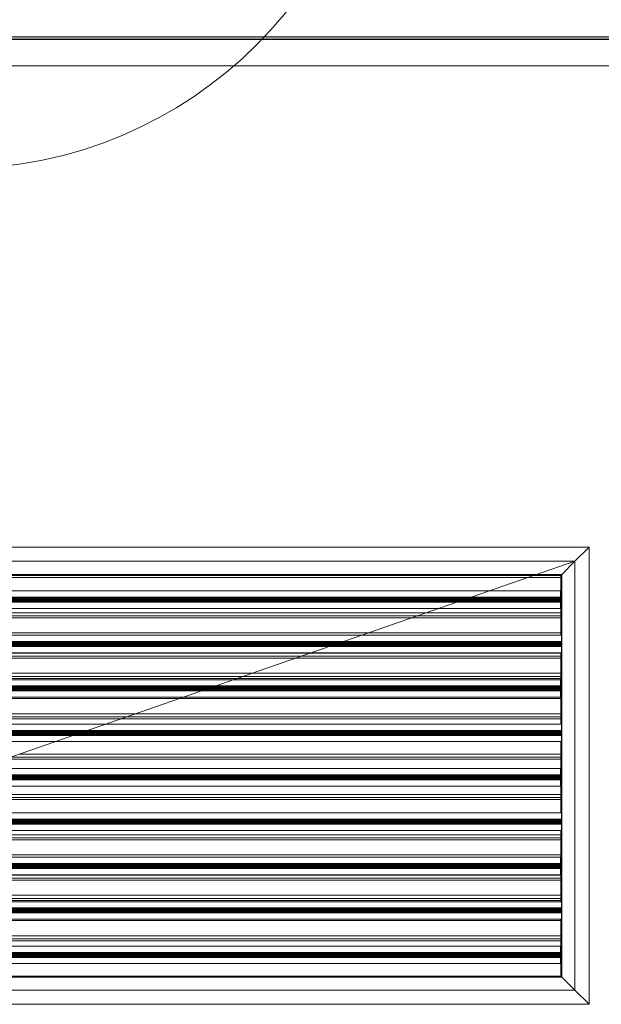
# Model space of a CAD drawing. Header units: metres. Extents: x 2.9 to 42.3, y -72.9 to -49.3.
# Tile 278 of 309: x 24.4 to 25, y -55.8 to -54.8. Entities that reach past the tile are written whole.
import ezdxf

# ---------------------------------------------------------------- set-up
doc = ezdxf.new("R2010")
doc.units = ezdxf.units.M
doc.linetypes.add('Oculto 1_5', pattern=[0.0022, 0.0015, -0.0007])
for name, color, linetype, lineweight in [('A-DETL', 7, 'Oculto 1_5', 18), ('A-WALL', 7, 'Continuous', 18), ('A-WALL-PATT', 7, 'Continuous', 18), ('G-IMPT', 7, 'Continuous', 18), ('M-HVAC-DUCT-ANNO', 7, 'Continuous', 18)]:
    doc.layers.add(name, color=color, linetype=linetype, lineweight=lineweight)
doc.layers.add('M-HVAC-CDFF-IDEN', color=1, linetype='Continuous', lineweight=9, true_color=0xff0000)

# ---------------------------------------------------------------- blocks, each defined once
blk = doc.blocks.new('Paredes 25 - Paredes 21-7862988-2PAV')
at = {"layer": 'A-WALL', "color": 253, "true_color": 0xaaaaaa}
for p, q in [((26.26733, -54.84152), (22.54374, -54.84152)), ((22.54374, -54.86793), (26.26733, -54.86793))]:
    blk.add_line(p, q, dxfattribs=at)
blk = doc.blocks.new('4 GRE - ESCOLA DE CINEMA E AUDIOVISUAL CINE REX R07_rvt-1-2PAV')
at = {"layer": 'A-WALL-PATT', "true_color": 0xd4d4d4}
h = blk.add_hatch(dxfattribs=at)
h.set_pattern_fill('FP_1', color=254, style=0, pattern_type=2)
h.set_pattern_definition([(50, (21.555, -62.929), (0.546555, -0.047815), [0.05715, -0.62865]), (355, (21.555, -62.929), (-0.105728, 0.573166), [0.04572, -0.50292]), (100.451, (21.601, -62.933), (0.440828, 0.525349), [0.04857, -0.53427]), (46.184, (21.555, -62.776), (0.813237, -0.12613), [0.08573, -0.94298]), (96.636, (21.623, -62.787), (0.712212, 0.742287), [0.07286, -0.80141]), (351.184, (21.555, -62.776), (0.712217, 0.742274), [0.06858, -0.75438]), (21, (21.631, -62.814), (0.454846, -0.306795), [0.05715, -0.62865]), (326, (21.631, -62.814), (0.185405, 0.55256), [0.04572, -0.50292]), (71.451, (21.669, -62.84), (0.640251, 0.245763), [0.04857, -0.53427]), (37.5, (21.555, -62.929), (0.009261, 0.2536672), [0.02515, -0.47168, 0.02515, -0.48539, -0.50482]), (37.5, (21.555, -62.929), (0.009261, 0.2536672), [-1.007, 0.02515, -0.47968]), (7.5, (21.555, -62.929), (0.200456, 0.300546), [0.02515, -0.26594, 0.02515, -0.46025, -0.1924]), (7.5, (21.555, -62.929), (0.200456, 0.300546), [-0.77648, 0.02515, -0.16726]), (327.5, (21.385, -62.929), (0.4067682, -0.0171882), [0.02515, -0.16535, 0.02515, -0.56921, -0.78867]), (327.5, (21.385, -62.929), (0.4067682, -0.0171882), [-0.78486, 0.02515, -0.76352]), (317.5, (21.309, -62.929), (0.444383, 0.0762794), [0.02515, -0.2225, 0.02515, -0.36957, -0.56007]), (317.5, (21.309, -62.929), (0.444383, 0.0762794), [-0.64237, 0.02515, -0.53492])])
h.paths.add_polyline_path([(33.52614, -54.84154), (33.71234, -54.84154), (33.71234, -54.59154), (33.70984, -54.59154), (33.70984, -54.83904), (33.129, -54.83904), (33.129, -54.84154), (33.37213, -54.84154)])
h.paths.add_polyline_path([(34.61234, -54.84154), (34.65867, -54.84154), (34.65867, -54.83904), (34.61484, -54.83904), (34.61484, -54.59154), (34.61234, -54.59154), (34.61234, -54.82154)])
h.paths.add_polyline_path([(32.6515, -54.84154), (32.6515, -54.83904), (29.44921, -54.83949), (29.44921, -54.84154), (32.649, -54.84154)])
h.paths.add_polyline_path([(33.119, -54.84154), (33.1205, -54.84154), (33.1205, -54.83904), (33.1165, -54.83904), (33.1165, -54.84154)])
h.paths.add_polyline_path([(28.75183, -54.84154), (29.3228, -54.84154), (29.3228, -54.83904), (26.39374, -54.83904), (26.39374, -54.84154), (27.51975, -54.84154)])
h.paths.add_polyline_path([(26.26733, -54.84154), (26.26733, -54.83904), (22.54374, -54.83904), (22.54374, -54.84154), (25.05558, -54.84154)])
h.paths.add_polyline_path([(22.41733, -54.84154), (22.41733, -54.83904), (19.01494, -54.83904), (19.01494, -54.84154), (21.35934, -54.84154)])
h.paths.add_polyline_path([(18.88853, -54.84154), (18.88853, -54.83904), (15.51374, -54.83904), (15.51374, -54.84154), (17.6631, -54.84154)])
h.paths.add_polyline_path([(12.11873, -54.84154), (12.224, -54.84154), (12.224, -54.83904), (11.559, -54.83904), (11.559, -54.84154)])
h.paths.add_polyline_path([(15.19893, -54.84154), (15.38733, -54.84145), (15.38733, -54.83904), (14.7465, -54.83904), (14.7465, -54.84154), (14.749, -54.84154)])
h.paths.add_polyline_path([(14.6015, -54.84154), (14.6015, -54.83904), (12.59448, -54.83937), (12.59323, -54.84154), (14.599, -54.84154)])
h.paths.add_polyline_path([(12.42675, -54.84154), (12.45089, -54.84154), (12.44945, -54.83904), (12.294, -54.83904), (12.294, -54.84154)])
h.paths.add_polyline_path([(11.409, -54.84154), (11.409, -54.83904), (11.39979, -54.83904), (11.39979, -54.84154)])
h.paths.add_polyline_path([(9.78816, -54.84154), (9.79979, -54.84154), (9.79979, -54.83904), (9.78816, -54.83904)])
h.paths.add_polyline_path([(9.64066, -54.84154), (9.64316, -54.84154), (9.64316, -54.83904), (5.50867, -54.83904), (5.50867, -54.84154), (9.03853, -54.84154)])
at = {"layer": 'A-WALL', "color": 253, "true_color": 0xaaaaaa}
for p, q in [((22.54374, -54.83904), (26.26733, -54.83904)), ((22.54374, -54.84154), (26.26733, -54.84154))]:
    blk.add_line(p, q, dxfattribs=at)
at = {"layer": 'A-WALL', "color": 253, "lineweight": 18, "true_color": 0xaaaaaa}
blk.add_blockref('Paredes 25 - Paredes 21-7862988-2PAV', (0, 0.00002), dxfattribs=at)
blk = doc.blocks.new('GRELHA AR-AG 1225x425 - TROX_AR-AG_1225x425_dxf_QMODEL_9a1ed65d_b014_438d_945c_eb9463d1be6b-830546-2PAV')
at = {"layer": 'G-IMPT', "color": 1, "true_color": 0xff0000}
for p, q in [((0.6265, 0.2265), (-0.6265, 0.2265)), ((-0.6265, 0.2265), (-0.6265, -0.2265)), ((-0.6265, 0.2265), (-0.6265, -0.2265)), ((-0.6125, 0.2125), (-0.6265, 0.2265)), ((-0.6265, 0.2265), (0.6265, 0.2265)), ((-0.6125, -0.2125), (-0.6265, -0.2265)), ((0.6265, -0.2265), (-0.6265, -0.2265)), ((-0.6265, -0.2265), (0.6265, -0.2265))]:
    blk.add_line(p, q, dxfattribs=at)
blk = doc.blocks.new('GRELHA AR-AG 1225x425 - TROX_AR-AG_1225x425_dxf-830545-2PAV')
blk.add_blockref('GRELHA AR-AG 1225x425 - TROX_AR-AG_1225x425_dxf_QMODEL_9a1ed65d_b014_438d_945c_eb9463d1be6b-830546-2PAV', (0, 0))
blk = doc.blocks.new('GRELHA AR-AG 1225x425 - TROX_AR-AG_1225x425_dxf_QMODEL_9a1ed65d_b014_438d_945c_eb9463d1be6b-V138-2PAV')
at = {"layer": 'A-DETL', "color": 1, "linetype": 'Continuous', "true_color": 0xff0000}
for p, q in [((-0.6125, 0.2125), (-0.6265, 0.2265)), ((-0.6265, 0.2265), (0.6265, 0.2265)), ((-0.6125, 0.2125), (-0.5995, 0.1995)), ((-0.5985, 0.1985), (-0.5995, 0.1995)), ((0.5995, 0.1995), (-0.5995, 0.1995)), ((-0.5995, 0.1995), (-0.5995, -0.1995)), ((0.572, 0.1985), (-0.5985, 0.1985)), ((-0.5985, 0.1985), (-0.5985, 0.17981)), ((-0.5985, 0.1985), (-0.5985, 0.18517)), ((0.572, 0.1985), (-0.5985, 0.1985)), ((-0.5985, 0.1985), (0.572, 0.1985)), ((-0.598, 0.1795), (-0.598, 0.18621)), ((-0.598, 0.18621), (0.53657, 0.18621)), ((-0.599, 0.17995), (-0.599, 0.18)), ((0.51867, 0.18), (-0.599, 0.18)), ((-0.599, 0.17995), (-0.599, 0.17981)), ((-0.598, 0.17995), (-0.599, 0.17995)), ((-0.599, 0.17981), (-0.599, 0.17958)), ((-0.598, 0.17981), (-0.599, 0.17981)), ((-0.599, 0.17958), (-0.599, 0.17927)), ((-0.598, 0.17958), (-0.599, 0.17958)), ((-0.599, 0.17927), (-0.599, 0.17889)), ((0.599, 0.17927), (-0.599, 0.17927)), ((-0.599, 0.17889), (-0.599, 0.17846)), ((0.599, 0.17889), (-0.599, 0.17889)), ((-0.599, 0.17846), (-0.599, 0.17799)), ((0.599, 0.17846), (-0.599, 0.17846)), ((-0.599, 0.17799), (-0.599, 0.1775)), ((0.599, 0.17799), (-0.599, 0.17799)), ((-0.599, 0.1775), (-0.599, 0.17701)), ((0.599, 0.1775), (-0.599, 0.1775)), ((-0.599, 0.17701), (-0.599, 0.17654)), ((0.599, 0.17701), (-0.599, 0.17701)), ((-0.599, 0.17654), (-0.599, 0.17611)), ((0.599, 0.17654), (-0.599, 0.17654)), ((-0.599, 0.17611), (-0.599, 0.17573)), ((0.599, 0.17611), (-0.599, 0.17611)), ((-0.599, 0.17573), (-0.599, 0.17542)), ((0.599, 0.17573), (-0.599, 0.17573)), ((-0.5985, 0.18517), (-0.5985, 0.17981)), ((0.51723, 0.1795), (-0.598, 0.1795)), ((-0.599, 0.17542), (-0.599, 0.17519)), ((0.599, 0.17542), (-0.599, 0.17542)), ((-0.599, 0.17519), (-0.599, 0.17505)), ((0.599, 0.17519), (-0.599, 0.17519)), ((-0.599, 0.17505), (-0.599, 0.175)), ((0.599, 0.17505), (-0.599, 0.17505)), ((0.50426, 0.175), (-0.599, 0.175)), ((-0.5985, 0.17519), (-0.5985, 0.14221)), ((-0.5985, 0.17519), (-0.5985, 0.16517)), ((-0.598, 0.16879), (-0.598, 0.17519)), ((0.48637, 0.16879), (-0.598, 0.16879)), ((-0.5985, 0.16517), (-0.5985, 0.1585)), ((-0.5985, 0.1635), (0.5985, 0.1635)), ((-0.5985, 0.1615), (0.46535, 0.1615)), ((-0.5985, 0.1585), (-0.5985, 0.14517)), ((0.4567, 0.1585), (-0.5985, 0.1585)), ((-0.5985, 0.1585), (0.4567, 0.1585)), ((-0.599, 0.13581), (-0.599, 0.14221)), ((-0.599, 0.14221), (0.40974, 0.14221)), ((-0.5985, 0.14517), (-0.5985, 0.14221)), ((-0.5985, 0.1435), (0.5985, 0.1435)), ((-0.599, 0.13595), (-0.599, 0.136)), ((0.39185, 0.136), (-0.599, 0.136)), ((-0.599, 0.13595), (-0.599, 0.13581)), ((0.599, 0.13595), (-0.599, 0.13595)), ((-0.599, 0.13581), (-0.599, 0.13558)), ((0.599, 0.13581), (-0.599, 0.13581)), ((-0.599, 0.13558), (-0.599, 0.13527)), ((0.599, 0.13558), (-0.599, 0.13558)), ((-0.599, 0.13527), (-0.599, 0.13489)), ((0.599, 0.13527), (-0.599, 0.13527)), ((-0.599, 0.13489), (-0.599, 0.13446)), ((0.599, 0.13489), (-0.599, 0.13489)), ((-0.599, 0.13446), (-0.599, 0.13399)), ((0.599, 0.13446), (-0.599, 0.13446)), ((-0.599, 0.13399), (-0.599, 0.1335)), ((0.599, 0.13399), (-0.599, 0.13399)), ((-0.599, 0.1335), (-0.599, 0.13301)), ((0.599, 0.1335), (-0.599, 0.1335)), ((-0.599, 0.13301), (-0.599, 0.13254)), ((0.599, 0.13301), (-0.599, 0.13301)), ((-0.599, 0.13254), (-0.599, 0.13211)), ((0.599, 0.13254), (-0.599, 0.13254)), ((-0.599, 0.13211), (-0.599, 0.13173)), ((0.599, 0.13211), (-0.599, 0.13211)), ((-0.599, 0.13173), (-0.599, 0.13142)), ((0.599, 0.13173), (-0.599, 0.13173)), ((-0.599, 0.12479), (-0.599, 0.1315)), ((-0.599, 0.1315), (0.37888, 0.1315)), ((0.37744, 0.131), (-0.599, 0.131)), ((0.35954, 0.12479), (-0.599, 0.12479)), ((-0.5985, 0.12479), (-0.5985, 0.09181)), ((-0.5985, 0.12479), (-0.5985, 0.1185)), ((-0.5985, 0.1235), (0.5985, 0.1235)), ((-0.5985, 0.1215), (0.35005, 0.1215)), ((-0.5985, 0.1185), (-0.5985, 0.10517)), ((0.34141, 0.1185), (-0.5985, 0.1185)), ((-0.5985, 0.1185), (0.34141, 0.1185)), ((-0.5985, 0.10517), (-0.5985, 0.0985)), ((-0.5985, 0.1035), (0.5985, 0.1035)), ((-0.5985, 0.1015), (0.29241, 0.1015)), ((-0.5985, 0.0985), (-0.5985, 0.09181)), ((0.28376, 0.0985), (-0.5985, 0.0985)), ((-0.5985, 0.0985), (0.28376, 0.0985)), ((-0.598, 0.0915), (-0.598, 0.09821)), ((-0.598, 0.09821), (0.28292, 0.09821)), ((-0.599, 0.09195), (-0.599, 0.092)), ((0.26503, 0.092), (-0.599, 0.092)), ((-0.599, 0.09195), (-0.599, 0.09181)), ((-0.598, 0.09195), (-0.599, 0.09195)), ((-0.599, 0.09181), (-0.599, 0.09158)), ((-0.598, 0.09181), (-0.599, 0.09181)), ((-0.599, 0.09158), (-0.599, 0.09127)), ((-0.598, 0.09158), (-0.599, 0.09158)), ((-0.599, 0.09127), (-0.599, 0.09089)), ((0.599, 0.09127), (-0.599, 0.09127)), ((-0.599, 0.09089), (-0.599, 0.09046)), ((0.599, 0.09089), (-0.599, 0.09089)), ((-0.599, 0.09046), (-0.599, 0.08999)), ((0.599, 0.09046), (-0.599, 0.09046)), ((-0.599, 0.08999), (-0.599, 0.0895)), ((0.599, 0.08999), (-0.599, 0.08999)), ((-0.599, 0.0895), (-0.599, 0.08901)), ((0.599, 0.0895), (-0.599, 0.0895)), ((-0.599, 0.08901), (-0.599, 0.08854)), ((0.599, 0.08901), (-0.599, 0.08901)), ((-0.599, 0.08854), (-0.599, 0.08811)), ((0.599, 0.08854), (-0.599, 0.08854)), ((-0.599, 0.08811), (-0.599, 0.08773)), ((0.599, 0.08811), (-0.599, 0.08811)), ((0.26358, 0.0915), (-0.598, 0.0915)), ((-0.599, 0.08773), (-0.599, 0.08742)), ((0.599, 0.08773), (-0.599, 0.08773)), ((-0.599, 0.08742), (-0.599, 0.08719)), ((0.599, 0.08742), (-0.599, 0.08742)), ((-0.599, 0.08719), (-0.599, 0.08705)), ((0.599, 0.08719), (-0.599, 0.08719)), ((-0.599, 0.08705), (-0.599, 0.087)), ((0.599, 0.08705), (-0.599, 0.08705)), ((0.25061, 0.087), (-0.599, 0.087)), ((-0.5985, 0.08719), (-0.5985, 0.05421)), ((-0.5985, 0.08719), (-0.5985, 0.08517)), ((-0.5985, 0.08517), (-0.5985, 0.0785)), ((-0.5985, 0.0785), (-0.5985, 0.06517)), ((0.22611, 0.0785), (-0.5985, 0.0785)), ((-0.5985, 0.0785), (0.22611, 0.0785)), ((-0.598, 0.08079), (-0.598, 0.08719)), ((0.23272, 0.08079), (-0.598, 0.08079)), ((-0.5985, 0.06517), (-0.5985, 0.0585)), ((-0.5985, 0.0635), (0.5985, 0.0635)), ((-0.5985, 0.0615), (0.17711, 0.0615)), ((-0.599, 0.04781), (-0.599, 0.05421)), ((-0.599, 0.05421), (0.1561, 0.05421)), ((-0.5985, 0.0585), (-0.5985, 0.05421)), ((0.16847, 0.0585), (-0.5985, 0.0585)), ((-0.5985, 0.0585), (0.16847, 0.0585)), ((-0.599, 0.04795), (-0.599, 0.048)), ((0.1382, 0.048), (-0.599, 0.048)), ((-0.599, 0.04795), (-0.599, 0.04781)), ((0.599, 0.04795), (-0.599, 0.04795)), ((-0.599, 0.04781), (-0.599, 0.04758)), ((0.599, 0.04781), (-0.599, 0.04781)), ((-0.599, 0.04758), (-0.599, 0.04727)), ((0.599, 0.04758), (-0.599, 0.04758)), ((-0.599, 0.04727), (-0.599, 0.04689)), ((0.599, 0.04727), (-0.599, 0.04727)), ((-0.599, 0.04689), (-0.599, 0.04646)), ((0.599, 0.04689), (-0.599, 0.04689)), ((-0.599, 0.04646), (-0.599, 0.04599)), ((0.599, 0.04646), (-0.599, 0.04646)), ((-0.599, 0.04599), (-0.599, 0.0455)), ((0.599, 0.04599), (-0.599, 0.04599)), ((-0.599, 0.0455), (-0.599, 0.04501)), ((0.599, 0.0455), (-0.599, 0.0455)), ((-0.599, 0.04501), (-0.599, 0.04454)), ((0.599, 0.04501), (-0.599, 0.04501)), ((-0.599, 0.04454), (-0.599, 0.04411)), ((0.599, 0.04454), (-0.599, 0.04454)), ((-0.599, 0.04411), (-0.599, 0.04373)), ((0.599, 0.04411), (-0.599, 0.04411)), ((-0.599, 0.04373), (-0.599, 0.04342)), ((0.599, 0.04373), (-0.599, 0.04373)), ((-0.599, 0.03679), (-0.599, 0.0435)), ((-0.599, 0.0435), (0.12523, 0.0435)), ((0.12379, 0.043), (-0.599, 0.043)), ((0.1059, 0.03679), (-0.599, 0.03679)), ((-0.5985, 0.03679), (-0.5985, 0.00381)), ((-0.5985, 0.03679), (-0.5985, 0.02517)), ((-0.5985, 0.02517), (-0.5985, 0.0185)), ((-0.5985, 0.0235), (0.5985, 0.0235)), ((-0.5985, 0.0215), (0.06182, 0.0215)), ((-0.5985, 0.0185), (-0.5985, 0.00517)), ((0.05317, 0.0185), (-0.5985, 0.0185)), ((-0.5985, 0.0185), (0.05317, 0.0185)), ((-0.598, 0.0035), (-0.598, 0.01021)), ((0.02927, 0.01021), (-0.598, 0.01021)), ((-0.599, 0.00395), (-0.599, 0.004)), ((0.01138, 0.004), (-0.599, 0.004)), ((-0.599, 0.00395), (-0.599, 0.00381)), ((-0.598, 0.00395), (-0.599, 0.00395)), ((-0.599, 0.00381), (-0.599, 0.00358)), ((-0.598, 0.00381), (-0.599, 0.00381)), ((-0.599, 0.00358), (-0.599, 0.00327)), ((-0.598, 0.00358), (-0.599, 0.00358)), ((-0.599, 0.00327), (-0.599, 0.00289)), ((0.599, 0.00327), (-0.599, 0.00327)), ((-0.599, 0.00289), (-0.599, 0.00246)), ((0.599, 0.00289), (-0.599, 0.00289)), ((-0.599, 0.00246), (-0.599, 0.00199)), ((0.599, 0.00246), (-0.599, 0.00246)), ((-0.599, 0.00199), (-0.599, 0.0015)), ((0.599, 0.00199), (-0.599, 0.00199)), ((-0.599, 0.0015), (-0.599, 0.00101)), ((0.599, 0.0015), (-0.599, 0.0015)), ((-0.599, 0.00101), (-0.599, 0.00054)), ((0.599, 0.00101), (-0.599, 0.00101)), ((-0.599, 0.00054), (-0.599, 0.00011)), ((0.599, 0.00054), (-0.599, 0.00054)), ((-0.599, 0.00011), (-0.599, -0.00027)), ((0.599, 0.00011), (-0.599, 0.00011)), ((-0.5985, 0.00517), (-0.5985, 0.00381)), ((0.00994, 0.0035), (-0.598, 0.0035)), ((-0.599, -0.00027), (-0.599, -0.00058)), ((0.599, -0.00027), (-0.599, -0.00027)), ((-0.599, -0.00058), (-0.599, -0.00081)), ((0.599, -0.00058), (-0.599, -0.00058)), ((-0.599, -0.00081), (-0.599, -0.00095)), ((0.599, -0.00081), (-0.599, -0.00081)), ((-0.599, -0.00095), (-0.599, -0.001)), ((0.599, -0.00095), (-0.599, -0.00095)), ((-0.00303, -0.001), (-0.599, -0.001)), ((-0.5985, -0.00081), (-0.5985, -0.03379)), ((-0.5985, -0.0015), (-0.5985, -0.01483)), ((-0.598, -0.00721), (-0.598, -0.00081)), ((-0.02093, -0.00721), (-0.598, -0.00721)), ((-0.5985, -0.01483), (-0.5985, -0.0215)), ((0.5985, -0.0165), (-0.5985, -0.0165)), ((-0.5985, -0.0185), (-0.05347, -0.0185)), ((-0.5985, -0.0215), (-0.5985, -0.03379)), ((-0.06212, -0.0215), (-0.5985, -0.0215)), ((-0.5985, -0.0215), (-0.06212, -0.0215)), ((-0.599, -0.04019), (-0.599, -0.03379)), ((-0.599, -0.03379), (-0.09755, -0.03379)), ((-0.09725, -0.03379), (0.598, -0.03379)), ((-0.599, -0.04005), (-0.599, -0.04)), ((-0.11545, -0.04), (-0.599, -0.04)), ((-0.599, -0.04005), (-0.599, -0.04019)), ((0.599, -0.04005), (-0.599, -0.04005)), ((-0.599, -0.04019), (-0.599, -0.04042)), ((0.599, -0.04019), (-0.599, -0.04019)), ((-0.599, -0.04042), (-0.599, -0.04073)), ((0.599, -0.04042), (-0.599, -0.04042)), ((-0.599, -0.04073), (-0.599, -0.04111)), ((0.599, -0.04073), (-0.599, -0.04073)), ((-0.599, -0.04111), (-0.599, -0.04154)), ((0.599, -0.04111), (-0.599, -0.04111)), ((-0.599, -0.04154), (-0.599, -0.04201)), ((0.599, -0.04154), (-0.599, -0.04154)), ((-0.599, -0.04201), (-0.599, -0.0425)), ((0.599, -0.04201), (-0.599, -0.04201)), ((-0.599, -0.0425), (-0.599, -0.04299)), ((0.599, -0.0425), (-0.599, -0.0425)), ((-0.599, -0.04299), (-0.599, -0.04346)), ((0.599, -0.04299), (-0.599, -0.04299)), ((-0.599, -0.04346), (-0.599, -0.04389)), ((0.599, -0.04346), (-0.599, -0.04346)), ((-0.599, -0.04389), (-0.599, -0.04427)), ((0.599, -0.04389), (-0.599, -0.04389)), ((-0.599, -0.04427), (-0.599, -0.04458)), ((0.599, -0.04427), (-0.599, -0.04427)), ((-0.599, -0.05121), (-0.599, -0.0445)), ((-0.599, -0.0445), (-0.12842, -0.0445)), ((-0.12986, -0.045), (-0.599, -0.045)), ((0.599, -0.045), (-0.12955, -0.045)), ((-0.12811, -0.0445), (0.598, -0.0445)), ((0.599, -0.04), (-0.11514, -0.04)), ((-0.14775, -0.05121), (-0.599, -0.05121)), ((-0.5985, -0.05121), (-0.5985, -0.08419)), ((-0.5985, -0.05121), (-0.5985, -0.05483)), ((-0.5985, -0.05483), (-0.5985, -0.0615)), ((-0.5985, -0.0565), (0.5985, -0.0565)), ((-0.5985, -0.0585), (-0.16877, -0.0585)), ((-0.16847, -0.0585), (0.5985, -0.0585)), ((0.598, -0.05121), (-0.14745, -0.05121)), ((-0.5985, -0.0615), (-0.5985, -0.07483)), ((-0.17742, -0.0615), (-0.5985, -0.0615)), ((-0.5985, -0.0615), (-0.17742, -0.0615)), ((0.5985, -0.0615), (-0.17711, -0.0615)), ((-0.17711, -0.0615), (0.5985, -0.0615)), ((-0.5985, -0.07483), (-0.5985, -0.0815)), ((-0.5985, -0.0765), (0.5985, -0.0765)), ((-0.598, -0.0845), (-0.598, -0.07779)), ((-0.598, -0.07779), (-0.22437, -0.07779)), ((-0.22407, -0.07779), (0.599, -0.07779)), ((-0.599, -0.08405), (-0.599, -0.084)), ((-0.24227, -0.084), (-0.599, -0.084)), ((-0.599, -0.08405), (-0.599, -0.08419)), ((-0.598, -0.08405), (-0.599, -0.08405)), ((-0.599, -0.08419), (-0.599, -0.08442)), ((-0.598, -0.08419), (-0.599, -0.08419)), ((-0.599, -0.08442), (-0.599, -0.08473)), ((-0.598, -0.08442), (-0.599, -0.08442)), ((-0.599, -0.08473), (-0.599, -0.08511)), ((0.599, -0.08473), (-0.599, -0.08473)), ((-0.599, -0.08511), (-0.599, -0.08554)), ((0.599, -0.08511), (-0.599, -0.08511)), ((-0.599, -0.08554), (-0.599, -0.08601)), ((0.599, -0.08554), (-0.599, -0.08554)), ((-0.599, -0.08601), (-0.599, -0.0865)), ((0.599, -0.08601), (-0.599, -0.08601)), ((-0.599, -0.0865), (-0.599, -0.08699)), ((0.599, -0.0865), (-0.599, -0.0865)), ((-0.599, -0.08699), (-0.599, -0.08746)), ((0.599, -0.08699), (-0.599, -0.08699)), ((-0.599, -0.08746), (-0.599, -0.08789)), ((0.599, -0.08746), (-0.599, -0.08746)), ((-0.5985, -0.0815), (-0.5985, -0.08419)), ((-0.24371, -0.0845), (-0.598, -0.0845)), ((0.599, -0.0845), (-0.24341, -0.0845)), ((0.599, -0.084), (-0.24197, -0.084)), ((-0.599, -0.08789), (-0.599, -0.08827)), ((0.599, -0.08789), (-0.599, -0.08789)), ((-0.599, -0.08827), (-0.599, -0.08858)), ((0.599, -0.08827), (-0.599, -0.08827)), ((-0.599, -0.08858), (-0.599, -0.08881)), ((0.599, -0.08858), (-0.599, -0.08858)), ((-0.599, -0.08881), (-0.599, -0.08895)), ((0.599, -0.08881), (-0.599, -0.08881)), ((-0.599, -0.08895), (-0.599, -0.089)), ((0.599, -0.08895), (-0.599, -0.08895)), ((-0.25668, -0.089), (-0.599, -0.089)), ((-0.5985, -0.08881), (-0.5985, -0.12179)), ((-0.5985, -0.08881), (-0.5985, -0.09483)), ((-0.5985, -0.09483), (-0.5985, -0.1015)), ((-0.5985, -0.0965), (0.5985, -0.0965)), ((-0.598, -0.09521), (-0.598, -0.08881)), ((-0.27457, -0.09521), (-0.598, -0.09521)), ((0.599, -0.09521), (-0.27427, -0.09521)), ((0.599, -0.089), (-0.25638, -0.089)), ((-0.5985, -0.0985), (-0.28406, -0.0985)), ((-0.5985, -0.1015), (-0.5985, -0.11483)), ((-0.29271, -0.1015), (-0.5985, -0.1015)), ((-0.5985, -0.1015), (-0.29271, -0.1015)), ((0.5985, -0.1015), (-0.29241, -0.1015)), ((-0.29241, -0.1015), (0.5985, -0.1015)), ((-0.28376, -0.0985), (0.5985, -0.0985)), ((-0.5985, -0.11483), (-0.5985, -0.1215)), ((-0.5985, -0.1165), (0.5985, -0.1165)), ((-0.599, -0.12819), (-0.599, -0.12179)), ((-0.599, -0.12179), (-0.3512, -0.12179)), ((-0.5985, -0.1185), (-0.34171, -0.1185)), ((-0.35036, -0.1215), (-0.5985, -0.1215)), ((-0.5985, -0.1215), (-0.35036, -0.1215)), ((-0.3509, -0.12179), (0.598, -0.12179)), ((0.5985, -0.1215), (-0.35005, -0.1215)), ((-0.35005, -0.1215), (0.5985, -0.1215)), ((-0.34141, -0.1185), (0.5985, -0.1185)), ((-0.599, -0.12805), (-0.599, -0.128)), ((-0.36909, -0.128), (-0.599, -0.128)), ((-0.599, -0.12805), (-0.599, -0.12819)), ((0.599, -0.12805), (-0.599, -0.12805)), ((-0.599, -0.12819), (-0.599, -0.12842)), ((0.599, -0.12819), (-0.599, -0.12819)), ((-0.599, -0.12842), (-0.599, -0.12873)), ((0.599, -0.12842), (-0.599, -0.12842)), ((-0.599, -0.12873), (-0.599, -0.12911)), ((0.599, -0.12873), (-0.599, -0.12873)), ((-0.599, -0.12911), (-0.599, -0.12954)), ((0.599, -0.12911), (-0.599, -0.12911)), ((-0.599, -0.12954), (-0.599, -0.13001)), ((0.599, -0.12954), (-0.599, -0.12954)), ((-0.599, -0.13001), (-0.599, -0.1305)), ((0.599, -0.13001), (-0.599, -0.13001)), ((-0.599, -0.1305), (-0.599, -0.13099)), ((0.599, -0.1305), (-0.599, -0.1305)), ((-0.599, -0.13099), (-0.599, -0.13146)), ((0.599, -0.13099), (-0.599, -0.13099)), ((-0.599, -0.13146), (-0.599, -0.13189)), ((0.599, -0.13146), (-0.599, -0.13146)), ((-0.599, -0.13189), (-0.599, -0.13227)), ((0.599, -0.13189), (-0.599, -0.13189)), ((-0.599, -0.13227), (-0.599, -0.13258)), ((0.599, -0.13227), (-0.599, -0.13227)), ((-0.599, -0.13921), (-0.599, -0.1325)), ((-0.599, -0.1325), (-0.38206, -0.1325)), ((-0.3835, -0.133), (-0.599, -0.133)), ((0.599, -0.133), (-0.3832, -0.133)), ((-0.38176, -0.1325), (0.598, -0.1325)), ((0.599, -0.128), (-0.36879, -0.128)), ((-0.4014, -0.13921), (-0.599, -0.13921)), ((-0.5985, -0.13921), (-0.5985, -0.17219)), ((-0.5985, -0.13921), (-0.5985, -0.1415)), ((-0.5985, -0.1415), (-0.5985, -0.15483)), ((-0.408, -0.1415), (-0.5985, -0.1415)), ((-0.5985, -0.1415), (-0.408, -0.1415)), ((0.5985, -0.1415), (-0.4077, -0.1415)), ((-0.4077, -0.1415), (0.5985, -0.1415)), ((0.598, -0.13921), (-0.4011, -0.13921)), ((-0.5985, -0.15483), (-0.5985, -0.1615)), ((-0.5985, -0.1565), (0.5985, -0.1565)), ((-0.5985, -0.1585), (-0.457, -0.1585)), ((-0.5985, -0.1615), (-0.5985, -0.17219)), ((-0.46565, -0.1615), (-0.5985, -0.1615)), ((-0.5985, -0.1615), (-0.46565, -0.1615)), ((-0.598, -0.1725), (-0.598, -0.16579)), ((-0.598, -0.16579), (-0.47802, -0.16579)), ((-0.47772, -0.16579), (0.599, -0.16579)), ((0.5985, -0.1615), (-0.46535, -0.1615)), ((-0.46535, -0.1615), (0.5985, -0.1615)), ((-0.4567, -0.1585), (0.5985, -0.1585)), ((-0.599, -0.17205), (-0.599, -0.172)), ((-0.49592, -0.172), (-0.599, -0.172)), ((-0.599, -0.17205), (-0.599, -0.17219)), ((-0.598, -0.17205), (-0.599, -0.17205)), ((-0.599, -0.17219), (-0.599, -0.17242)), ((-0.598, -0.17219), (-0.599, -0.17219)), ((-0.599, -0.17242), (-0.599, -0.17273)), ((-0.598, -0.17242), (-0.599, -0.17242)), ((-0.599, -0.17273), (-0.599, -0.17311)), ((0.599, -0.17273), (-0.599, -0.17273)), ((-0.599, -0.17311), (-0.599, -0.17354)), ((0.599, -0.17311), (-0.599, -0.17311)), ((-0.599, -0.17354), (-0.599, -0.17401)), ((0.599, -0.17354), (-0.599, -0.17354)), ((-0.599, -0.17401), (-0.599, -0.1745)), ((0.599, -0.17401), (-0.599, -0.17401)), ((-0.599, -0.1745), (-0.599, -0.17499)), ((0.599, -0.1745), (-0.599, -0.1745)), ((-0.599, -0.17499), (-0.599, -0.17546)), ((0.599, -0.17499), (-0.599, -0.17499)), ((-0.599, -0.17546), (-0.599, -0.17589)), ((0.599, -0.17546), (-0.599, -0.17546)), ((-0.49736, -0.1725), (-0.598, -0.1725)), ((0.599, -0.1725), (-0.49705, -0.1725)), ((0.599, -0.172), (-0.49561, -0.172)), ((-0.599, -0.17589), (-0.599, -0.17627)), ((0.599, -0.17589), (-0.599, -0.17589)), ((-0.599, -0.17627), (-0.599, -0.17658)), ((0.599, -0.17627), (-0.599, -0.17627)), ((-0.599, -0.17658), (-0.599, -0.17681)), ((0.599, -0.17658), (-0.599, -0.17658)), ((-0.599, -0.17681), (-0.599, -0.17695)), ((0.599, -0.17681), (-0.599, -0.17681)), ((-0.599, -0.17695), (-0.599, -0.177)), ((0.599, -0.17695), (-0.599, -0.17695)), ((-0.51033, -0.177), (-0.599, -0.177)), ((-0.5985, -0.17681), (-0.5985, -0.1985)), ((-0.5985, -0.17681), (-0.5985, -0.1815)), ((-0.5985, -0.1815), (-0.5985, -0.19483)), ((-0.598, -0.18321), (-0.598, -0.17681)), ((-0.52822, -0.18321), (-0.598, -0.18321)), ((0.599, -0.18321), (-0.52792, -0.18321)), ((0.599, -0.177), (-0.51003, -0.177)), ((-0.5985, -0.19483), (-0.5985, -0.1985)), ((-0.6125, -0.2125), (-0.5995, -0.1995)), ((-0.5985, -0.1985), (-0.5995, -0.1995)), ((-0.5995, -0.1995), (0.5995, -0.1995)), ((-0.5985, -0.1965), (0.5985, -0.1965)), ((-0.5723, -0.1985), (-0.5985, -0.1985)), ((-0.5985, -0.1985), (-0.5723, -0.1985)), ((0.5985, -0.1985), (-0.572, -0.1985)), ((-0.572, -0.1985), (0.5985, -0.1985)), ((-0.6125, -0.2125), (-0.6265, -0.2265)), ((-0.6265, -0.2265), (0.6265, -0.2265))]:
    blk.add_line(p, q, dxfattribs=at)
at = {"layer": 'G-IMPT', "color": 1, "true_color": 0xff0000}
for p, q in [((0.6265, 0.2265), (-0.6265, 0.2265)), ((-0.6265, 0.2265), (-0.6265, -0.2265)), ((-0.6265, 0.2265), (-0.6265, -0.2265)), ((-0.6125, 0.2125), (-0.6265, 0.2265)), ((-0.6265, 0.2265), (0.6265, 0.2265)), ((-0.6125, -0.2125), (-0.6265, -0.2265)), ((0.6265, -0.2265), (-0.6265, -0.2265)), ((-0.6265, -0.2265), (0.6265, -0.2265))]:
    blk.add_line(p, q, dxfattribs=at)
blk = doc.blocks.new('GRELHA AR-AG 1225x425 - TROX_AR-AG_1225x425_dxf-V147-2PAV')
for name in ['GRELHA AR-AG 1225x425 - TROX_AR-AG_1225x425_dxf_QMODEL_9a1ed65d_b014_438d_945c_eb9463d1be6b-830546-2PAV', 'GRELHA AR-AG 1225x425 - TROX_AR-AG_1225x425_dxf_QMODEL_9a1ed65d_b014_438d_945c_eb9463d1be6b-V138-2PAV']:
    blk.add_blockref(name, (0, 0))
blk = doc.blocks.new('GRELHA AR-AG 1225x425 - GRELHA AR-AG 1225x425-V148-2PAV')
for name in ['GRELHA AR-AG 1225x425 - TROX_AR-AG_1225x425_dxf-830545-2PAV', 'GRELHA AR-AG 1225x425 - TROX_AR-AG_1225x425_dxf-V147-2PAV']:
    blk.add_blockref(name, (0, 0))
blk = doc.blocks.new('M_Identificador de terminal de ar_BTS - Em caixas-852561-2PAV')
at = {"layer": 'M-HVAC-CDFF-IDEN'}
blk.add_line((-0.0056, 0), (0.0056, 0), dxfattribs=at)
blk.add_circle((0, 0), 0.0056, dxfattribs=at)

msp = doc.modelspace()

# ---------------------------------------------------------------- linework, layer by layer
at = {"layer": 'M-HVAC-DUCT-ANNO', "color": 5, "true_color": 0x0000ff}
for p, q in [((23.73441, -55.35879), (24.95941, -55.35879)), ((23.73441, -55.78379), (24.95941, -55.35879)), ((24.95941, -55.35879), (24.95941, -55.78379)), ((24.95941, -55.78379), (23.73441, -55.78379))]:
    msp.add_line(p, q, dxfattribs=at)

# ---------------------------------------------------------------- block references
at = {"lineweight": 5}
msp.add_blockref('4 GRE - ESCOLA DE CINEMA E AUDIOVISUAL CINE REX R07_rvt-1-2PAV', (0, 0), dxfattribs=at)
at = {"layer": 'A-DETL', "color": 1, "linetype": 'Continuous', "true_color": 0xff0000, "rotation": 180}
msp.add_blockref('GRELHA AR-AG 1225x425 - GRELHA AR-AG 1225x425-V148-2PAV', (24.34691, -55.57129), dxfattribs=at)
at = {"layer": 'M-HVAC-CDFF-IDEN', "xscale": 74.99999999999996, "yscale": 74.99999999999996, "zscale": 74.99999999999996}
msp.add_blockref('M_Identificador de terminal de ar_BTS - Em caixas-852561-2PAV', (24.34691, -54.54979), dxfattribs=at)

doc.saveas('drawing.dxf')
